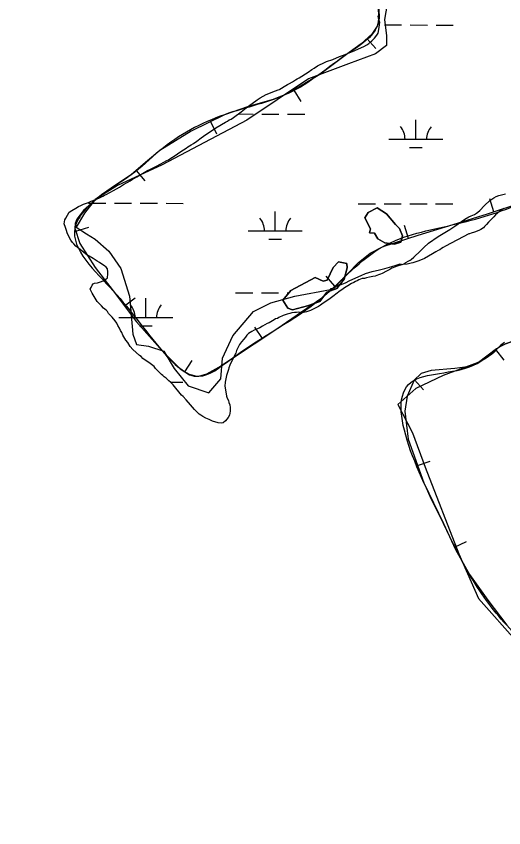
# Model space of a CAD drawing. Extents: x 3187622 to 3225504, y 800805 to 826213.
# Drawn here: x 3193302 to 3194210, y 819111 to 820621 of the extents above; entities that cross this region are included whole.
import ezdxf

# ---------------------------------------------------------------- set-up
doc = ezdxf.new("R2010")
doc.units = 0
for name, color, linetype in [('V-BORW-LINE', 7, 'Continuous'), ('V-SITE-VEGE', 7, 'Continuous'), ('V-TOPO-SHOR', 7, 'Continuous'), ('V-WETL-SWMP', 7, 'Continuous')]:
    doc.layers.add(name, color=color, linetype=linetype)

msp = doc.modelspace()

# ---------------------------------------------------------------- linework, layer by layer
at = {"layer": 'V-BORW-LINE'}
for p, q in [((3193954.8, 820579), (3193971.7, 820560.6)), ((3193818.9, 820483), (3193831.9, 820461.7)), ((3193663.6, 820424.4), (3193674.6, 820402)), ((3193525.1, 820333.2), (3193541.4, 820314.2)), ((3194191.1, 820256.8), (3194183.5, 820280.6)), ((3193413.3, 820220.5), (3193437.1, 820228.1)), ((3194032.1, 820207.1), (3194024.6, 820230.9)), ((3193895.4, 820118.3), (3193879, 820137.1)), ((3193503.6, 820081.8), (3193523.5, 820096.8)), ((3193760.2, 820021.2), (3193746.5, 820042.1)), ((3194194.4, 820000.4), (3194209.4, 819980.4)), ((3193615.7, 819959.2), (3193629.4, 819980.1)), ((3194043.4, 819944.2), (3194060.2, 819925.7)), ((3194049.2, 819784.5), (3194072.7, 819793)), ((3194117.8, 819632.8), (3194140.4, 819643.4))]:
    msp.add_line(p, q, dxfattribs=at)
for points in [[(3193977, 820633.5), (3193977.9, 820617.3), (3193976.6, 820609.5), (3193973.7, 820602), (3193963.7, 820587.2), (3193943.9, 820569), (3193921.8, 820552.8), (3193867, 820512.2), (3193809.3, 820477.2), (3193780.1, 820465.4), (3193734.4, 820452.6), (3193689.7, 820437.3), (3193627.9, 820406.9), (3193569.4, 820370.5), (3193542.4, 820348.1), (3193516, 820325.3), (3193488.8, 820307.4), (3193461, 820288.3), (3193427, 820258.9), (3193414.9, 820242.9), (3193411.8, 820234.7), (3193411.4, 820226.4), (3193420.7, 820197.4), (3193449.1, 820153.1), (3193482.7, 820109.4), (3193526.1, 820052.1), (3193574.5, 819997.4), (3193607.2, 819964.8), (3193624.5, 819953.4), (3193633.3, 819950.8), (3193642.2, 819950.8), (3193656.8, 819955.4), (3193679, 819967.6), (3193700.8, 819982), (3193787, 820038.8), (3193871, 820096.9), (3193899.2, 820121.6), (3193939, 820162.5), (3193960.6, 820179.8), (3193985.1, 820192.2), (3194050.2, 820212.9), (3194115.5, 820232.8), (3194179.5, 820253), (3194243.4, 820273.7)], [(3194224.2, 820015), (3194208.8, 820009.4), (3194196.1, 820001.6), (3194160.3, 819974.7), (3194146.5, 819968.9), (3194118.2, 819964.9), (3194074.5, 819961.7), (3194056.1, 819955.8), (3194042.5, 819943.4), (3194029.5, 819913.8), (3194025.4, 819885.8), (3194031.4, 819833.5), (3194060.7, 819752.6), (3194097.2, 819676.7), (3194119.8, 819628.5), (3194145.9, 819581.9), (3194179.7, 819533.9), (3194215, 819487.3)]]:
    msp.add_lwpolyline(points, dxfattribs=at)
for points in [[(3193316.9, 822598.6), (3193335.2, 822540.6), (3193410.3, 822427.7), (3193431.9, 822364.3), (3193469.1, 822310), (3193521.5, 822255.9), (3193609.2, 822072.6), (3193646.8, 822019.2), (3193676.9, 821957.1), (3193720.8, 821903.1), (3193750, 821838.8), (3193830.2, 821730.3), (3193879.7, 821614.9), (3193980.5, 821434.8), (3194001.3, 821375.3), (3194045.6, 821322.9), (3194255.4, 820971.9), (3194278.3, 820910.6), (3194299.8, 820853), (3194335.6, 820798.4), (3194443.8, 820680.4), (3194483.4, 820494.4), (3194474.8, 820430), (3194362.4, 820338.7), (3194243.4, 820273.7), (3194115.5, 820232.8), (3193985.1, 820192.2), (3193871, 820096.9), (3193700.8, 819982), (3193642.2, 819950.8), (3193574.5, 819997.4), (3193482.7, 820109.4), (3193411.4, 820226.4), (3193461, 820288.3), (3193516, 820325.3), (3193569.4, 820370.5), (3193689.7, 820437.3), (3193809.3, 820477.2), (3193921.8, 820552.8), (3193973.7, 820602), (3193968.2, 820665.5), (3193943.7, 820740.3), (3193889.6, 820861.5), (3193818.7, 820974.4), (3193871.9, 821026.9), (3193893.2, 821093.5), (3193831.6, 821288.3), (3193762, 821415.9), (3193682.1, 821525.7), (3193580.7, 821633.2), (3193582.1, 821571.4), (3193675.7, 821399.4), (3193689.4, 821337.7), (3193683, 821270), (3193666, 821201.1), (3193594.8, 821238.9), (3193552.5, 821298.8), (3193499, 821351.2), (3193535.6, 821424), (3193485.3, 821613.1), (3193426.4, 821662.5), (3193356.9, 821777.8), (3193308.4, 821900.5), (3193294.3, 821963), (3193279.7, 822022.1), (3193265.1, 822081.6), (3193249.6, 822013.9), (3193262.2, 821951.7), (3193210.3, 822002.4), (3193038.4, 822236.4), (3192901.1, 822477.4), (3192892.6, 822538.2), (3192940.3, 822603.2), (3192988.9, 822662), (3193107.6, 822723.1), (3193158.6, 822772.1), (3193217.2, 822790.6), (3193249.5, 822765), (3193290.2, 822685.8), (3193316.9, 822598.6)], [(3194584.7, 819145.8), (3194447.3, 819133.8), (3194404.6, 819199.8), (3194370.1, 819313.4), (3194215, 819487.3), (3194145.9, 819581.9), (3194097.2, 819676.7), (3194042.5, 819943.4), (3194160.3, 819974.7), (3194208.8, 820009.4), (3194249.9, 820024.5), (3194281, 820046.5), (3194446.7, 820147), (3194502.5, 820176.3), (3194643.3, 820226.6), (3194678.6, 820230.1), (3194691.3, 820209.9), (3194714.7, 820155.9), (3194815.7, 820194), (3194832.8, 820210.5), (3194832.6, 820243.6), (3194842.9, 820252.6), (3194935.3, 820275.8), (3194949, 820268.4), (3194960, 820224.8), (3194976.6, 820189), (3194995.1, 820162.4), (3195014.2, 820127.7)]]:
    msp.add_spline(points, degree=3, dxfattribs=at)
at = {"layer": 'V-SITE-VEGE'}
for p, q in [((3193992.4, 820642.8), (3193987.5, 820614.3)), ((3193987.5, 820614.3), (3193991.4, 820583.8)), ((3193991.4, 820583.8), (3193991.4, 820566.2)), ((3193991.4, 820566.2), (3193970.8, 820550.5)), ((3193970.8, 820550.5), (3193920.7, 820531.8)), ((3193920.7, 820531.8), (3193846.1, 820504.3)), ((3193846.1, 820504.3), (3193731.1, 820427.4)), ((3193731.1, 820427.4), (3193573.8, 820343.9)), ((3193573.8, 820343.9), (3193490.4, 820305.4)), ((3193490.4, 820305.4), (3193448.7, 820279.7)), ((3194191.3, 820282.5), (3194195.3, 820285.4)), ((3194195.3, 820285.4), (3194200.1, 820287.1)), ((3194200.1, 820287.1), (3194212.6, 820290)), ((3193448.7, 820279.7), (3193429.4, 820254)), ((3194174, 820268.6), (3194183.6, 820277.6)), ((3194183.6, 820277.6), (3194191.3, 820282.5)), ((3194158.8, 820253.9), (3194161.6, 820256)), ((3194161.6, 820256), (3194165.2, 820258.8)), ((3194165.2, 820258.8), (3194174, 820268.6)), ((3193429.4, 820254), (3193413.4, 820228.3)), ((3194118.2, 820229.7), (3194137.1, 820243.2)), ((3194137.1, 820243.2), (3194144.3, 820247.3)), ((3194144.3, 820247.3), (3194148.7, 820249)), ((3194148.7, 820249), (3194155.2, 820251.9)), ((3194155.2, 820251.9), (3194158.8, 820253.9)), ((3193413.4, 820228.3), (3193432.6, 820215.5)), ((3194109.4, 820223.6), (3194118.2, 820229.7)), ((3193432.6, 820215.5), (3193448.7, 820205.8)), ((3194069.6, 820198.1), (3194087.3, 820210.4)), ((3194087.3, 820210.4), (3194096.5, 820216.2)), ((3194096.5, 820216.2), (3194109.4, 820223.6)), ((3193448.7, 820205.8), (3193474.3, 820183.4)), ((3194060.8, 820190.3), (3194069.6, 820198.1)), ((3193474.3, 820183.4), (3193496.8, 820151.3)), ((3194042.3, 820172.4), (3194054.4, 820183.8)), ((3194054.4, 820183.8), (3194060.8, 820190.3)), ((3194027.1, 820162.1), (3194031.5, 820165)), ((3194031.5, 820165), (3194035.5, 820166.7)), ((3194035.5, 820166.7), (3194037.1, 820167.9)), ((3194037.1, 820167.9), (3194042.3, 820172.4)), ((3193496.8, 820151.3), (3193512.9, 820099.9)), ((3193978, 820148.5), (3193987.9, 820151.2)), ((3193987.9, 820151.2), (3194001.4, 820154.8)), ((3194001.4, 820154.8), (3194009.4, 820157.5)), ((3194009.4, 820157.5), (3194017, 820159.6)), ((3194017, 820159.6), (3194020.2, 820158.8)), ((3194020.2, 820158.8), (3194023.5, 820160.1)), ((3194023.5, 820160.1), (3194027.1, 820162.1)), ((3193923.3, 820128.7), (3193944.1, 820138.4)), ((3193944.1, 820138.4), (3193952.3, 820141.9)), ((3193952.3, 820141.9), (3193964.5, 820145.6)), ((3193964.5, 820145.6), (3193978, 820148.5)), ((3193896.1, 820116.8), (3193899.3, 820119.6)), ((3193899.3, 820119.6), (3193902.2, 820120.6)), ((3193902.2, 820120.6), (3193907, 820121.5)), ((3193907, 820121.5), (3193909.8, 820122.4)), ((3193909.8, 820122.4), (3193914.8, 820124.4)), ((3193914.8, 820124.4), (3193923.3, 820128.7)), ((3193820.9, 820099.9), (3193887.3, 820112.2)), ((3193887.3, 820112.2), (3193888.6, 820113.9)), ((3193888.6, 820113.9), (3193891.1, 820114.2)), ((3193891.1, 820114.2), (3193894.5, 820115.1)), ((3193894.5, 820115.1), (3193896.1, 820116.8)), ((3193512.9, 820099.9), (3193519.3, 820029.3)), ((3193776, 820087.1), (3193820.9, 820099.9)), ((3193743.9, 820071), (3193776, 820087.1)), ((3193705.4, 820026.1), (3193743.9, 820071)), ((3193519.3, 820029.3), (3193525.7, 820010)), ((3193686.1, 819984.3), (3193705.4, 820026.1)), ((3194211.2, 820013.5), (3194204, 820008.6)), ((3193525.7, 820010), (3193548.2, 820006.8)), ((3193548.2, 820006.8), (3193577, 819997.2)), ((3194198.8, 820002.9), (3194190.4, 819994.3)), ((3194204, 820008.6), (3194198.8, 820002.9)), ((3193577, 819997.2), (3193596.3, 819965.1)), ((3193682.9, 819945.8), (3193686.1, 819984.3)), ((3194187.6, 819991.8), (3194174.7, 819982.8)), ((3194190.4, 819994.3), (3194187.6, 819991.8)), ((3194160.2, 819975.4), (3194096.5, 819952.1)), ((3194166.3, 819978.7), (3194160.2, 819975.4)), ((3194174.7, 819982.8), (3194166.3, 819978.7)), ((3193596.3, 819965.1), (3193622, 819933)), ((3193660.5, 819920.1), (3193682.9, 819945.8)), ((3194096.5, 819952.1), (3194045.6, 819927.6)), ((3193622, 819933), (3193660.5, 819920.1)), ((3194045.6, 819927.6), (3194012.6, 819898.2)), ((3194012.6, 819898.2), (3194039.4, 819845.2)), ((3194039.4, 819845.2), (3194063.1, 819781.4)), ((3194063.1, 819781.4), (3194125.9, 819620.3)), ((3194125.9, 819620.3), (3194162.7, 819537)), ((3194162.7, 819537), (3194236.6, 819454.2))]:
    msp.add_line(p, q, dxfattribs=at)
at = {"layer": 'V-TOPO-SHOR'}
for points in [[(3194008, 820233), (3194015.4, 820225.4), (3194021.3, 820211.9), (3194017.7, 820200.1), (3194006.3, 820196.3), (3193988.5, 820198.9), (3193975.4, 820206.2), (3193969.2, 820217.1), (3193959.8, 820217.3), (3193961.5, 820224.9), (3193950.9, 820245.2), (3193957, 820255.5), (3193974.1, 820264.3), (3193991, 820253), (3194008, 820233)], [(3193901.9, 820163.8), (3193917.6, 820160.7), (3193918.3, 820152.4), (3193912.3, 820131.1), (3193899.1, 820113.9), (3193880.3, 820107.1), (3193867.2, 820089.9), (3193844.1, 820081.4), (3193816.2, 820074), (3193807.4, 820077.1), (3193798.6, 820092.4), (3193813.4, 820110.3), (3193858.4, 820134.4), (3193873.4, 820127.5), (3193880.7, 820129.7), (3193892.2, 820153.1), (3193901.9, 820163.8)]]:
    msp.add_lwpolyline(points, dxfattribs=at)
at = {"layer": 'V-WETL-SWMP'}
for p, q in [((3193987.5, 820604.3), (3194019.5, 820604.2)), ((3194035.5, 820604.2), (3194067.5, 820604.1)), ((3194083.5, 820604.1), (3194115.5, 820604.1)), ((3193715.6, 820438.7), (3193743.1, 820438.6)), ((3193759.1, 820438.6), (3193791.1, 820438.5)), ((3193807.1, 820438.5), (3193839.1, 820438.4)), ((3194045.9, 820391.6), (3194046, 820427.6)), ((3193995.9, 820391.7), (3194095.9, 820391.5)), ((3194033.9, 820376.2), (3194057.9, 820376.1)), ((3193436.9, 820272.8), (3193468.9, 820272.7)), ((3193484.9, 820272.7), (3193516.9, 820272.6)), ((3193532.9, 820272.6), (3193564.9, 820272.5)), ((3193580.9, 820272.5), (3193612.9, 820272.4)), ((3193938.8, 820271.7), (3193970.8, 820271.7)), ((3193986.8, 820271.6), (3194018.8, 820271.6)), ((3194034.8, 820271.5), (3194066.8, 820271.5)), ((3194082.8, 820271.4), (3194114.8, 820271.4)), ((3193784.1, 820221.3), (3193784.2, 820257.3)), ((3193734.1, 820221.4), (3193834.1, 820221.2)), ((3193772.1, 820205.9), (3193796.1, 820205.9)), ((3193710.5, 820106), (3193742.5, 820106)), ((3193758.5, 820105.9), (3193790.5, 820105.9)), ((3193806.5, 820105.8), (3193809.7, 820105.8)), ((3193543.3, 820059.9), (3193543.4, 820095.9)), ((3193493.3, 820060), (3193593.3, 820059.8)), ((3193531.3, 820044.5), (3193555.3, 820044.5)), ((3193589, 819939.8), (3193612.2, 819939.7))]:
    msp.add_line(p, q, dxfattribs=at)
for points in [[(3193784.5, 820481.4), (3193789.5, 820483.6), (3193791.9, 820484.3), (3193792.6, 820484.9), (3193795.6, 820486.5), (3193801.1, 820489.8), (3193803.8, 820491.8), (3193807.2, 820493.7), (3193810.6, 820495.3), (3193816.4, 820498.6), (3193822.1, 820502.2), (3193825.2, 820503.8), (3193828.9, 820506.1), (3193845.2, 820516.6), (3193852.4, 820521.5), (3193856.8, 820524.1), (3193862.9, 820528.3), (3193868, 820530.9), (3193872.1, 820532.6), (3193879.5, 820536.1), (3193891.4, 820540.3), (3193903.9, 820545.4), (3193911.3, 820548), (3193922.8, 820553.2), (3193928.3, 820555.1), (3193948.9, 820564.4), (3193954.7, 820567.4), (3193958.1, 820569.7), (3193960.8, 820572), (3193963.9, 820574.6), (3193965.9, 820576.9), (3193969, 820579.5), (3193973.5, 820585.5), (3193975.6, 820589.2), (3193977.8, 820599.5), (3193978.5, 820604.9), (3193978.6, 820608.6), (3193977.7, 820612.7), (3193976.1, 820616.7), (3193975.5, 820621.1)], [(3193494, 820040.3), (3193491.4, 820045.1), (3193489.1, 820049.2), (3193486.2, 820053.6), (3193480.9, 820060.4), (3193474, 820067.6), (3193471.7, 820071), (3193469.4, 820073.4), (3193464.8, 820077.5), (3193460.5, 820081.6), (3193452.5, 820089.8), (3193450.6, 820092.9), (3193443.4, 820105.4), (3193440.5, 820111.5), (3193439.8, 820112.5), (3193441.6, 820115.9), (3193443.3, 820119.9), (3193445.1, 820122.5), (3193447.8, 820123.8), (3193453.2, 820124.7), (3193458.9, 820126.3), (3193463.6, 820128.2), (3193469.1, 820131.5), (3193471.8, 820134.1), (3193472.6, 820141.5), (3193472.7, 820145.2), (3193471.8, 820150.3), (3193469.5, 820153.7), (3193466.2, 820156.1), (3193459.5, 820160.6), (3193456.9, 820162.6), (3193452.5, 820165.1), (3193445.2, 820169.9), (3193433.6, 820176.8), (3193418.7, 820188.2), (3193413.1, 820193), (3193409.1, 820197.1), (3193406.8, 820199.5), (3193403.8, 820203.6), (3193399.9, 820210.7), (3193397, 820217.5), (3193395.4, 820221.9), (3193393.8, 820227.6), (3193391.6, 820234.4), (3193391.7, 820237.7), (3193392.8, 820241.4), (3193394.5, 820245.1), (3193397.6, 820250.7), (3193400.7, 820255.7), (3193405.8, 820259.3), (3193413, 820263.2), (3193418.1, 820266.5), (3193422.1, 820268.1), (3193427.2, 820270.7), (3193436.7, 820274.2), (3193441.8, 820276.5), (3193448.5, 820279), (3193457.3, 820282.9), (3193463.4, 820285.8), (3193466.2, 820287.8), (3193469.5, 820289.1), (3193483.4, 820296.2), (3193494, 820302.4), (3193501.8, 820307.3), (3193514, 820314.2), (3193518.1, 820316.8), (3193522.5, 820319.1), (3193526.6, 820322), (3193533, 820325.2), (3193537.4, 820328.2), (3193546.3, 820333.4), (3193552, 820336), (3193564.2, 820342.2), (3193582.2, 820352.3), (3193585.3, 820353.5), (3193588, 820355.5), (3193592.8, 820358.5), (3193595.8, 820360.1), (3193608.4, 820368.6), (3193618.2, 820374.8), (3193621.7, 820377.4), (3193627.8, 820381), (3193631.8, 820383.6), (3193638, 820387.9), (3193646.2, 820394.1), (3193650.6, 820397.4), (3193666.2, 820407.9), (3193669.3, 820409.5), (3193673.7, 820412.8), (3193691.4, 820423.2), (3193695.4, 820425.2), (3193698.5, 820427.5), (3193701.9, 820429.1), (3193706.3, 820432), (3193720.9, 820442.5), (3193729.8, 820449.8), (3193734.6, 820453.4), (3193750.6, 820465.2), (3193756, 820468.8), (3193767.2, 820474.6), (3193784.5, 820481.4)], [(3194209.9, 820262.8), (3194204, 820259), (3194198.1, 820254.3), (3194194.4, 820250.8), (3194191.1, 820247.4), (3194187.9, 820244.1), (3194180.9, 820237.2), (3194177.4, 820232.8), (3194173.9, 820229.1), (3194171.6, 820226.6), (3194167.2, 820223.9), (3194163.2, 820222.1), (3194155.4, 820218.8), (3194149.2, 820216.7), (3194145.7, 820215.8), (3194144.3, 820215.5), (3194100.9, 820192.5), (3194096.8, 820190.5), (3194093.7, 820188.5), (3194090.7, 820186.2), (3194087.3, 820184.6), (3194083.2, 820182.3), (3194077.1, 820178.4), (3194061.8, 820169.6), (3194051.3, 820165.4), (3194040.5, 820161.9), (3194037.1, 820161.3), (3194029.7, 820159.5), (3194022.3, 820158.6), (3194019.3, 820158), (3194011.2, 820155.7), (3194007.8, 820154.5), (3194001.3, 820151.6), (3193997.6, 820149.3), (3193991.2, 820146.4), (3193983.4, 820142.1), (3193980, 820140.5), (3193976.6, 820139.6), (3193973.5, 820137.9), (3193970.5, 820137), (3193966.1, 820136.4), (3193959.4, 820135.2), (3193954, 820133.9), (3193950.6, 820132.6), (3193946.2, 820132.4), (3193943.2, 820131.1), (3193940.1, 820130.1), (3193936.4, 820128.5), (3193933.7, 820126.9), (3193930.3, 820125.3), (3193926.2, 820123)], [(3193926.2, 820123), (3193919.1, 820119.1), (3193913.3, 820115.5), (3193910.9, 820113.5), (3193902.4, 820108), (3193899.4, 820105), (3193891.5, 820098.8), (3193884.1, 820093.8), (3193875.2, 820087.6), (3193871.1, 820085), (3193868.4, 820082.7), (3193865, 820080.7), (3193849.7, 820073), (3193846.4, 820071.7), (3193842.3, 820070.4), (3193837.6, 820069.5), (3193827.2, 820069.7), (3193823.8, 820069), (3193819.8, 820069.1), (3193815.1, 820068.5), (3193811.3, 820067.6), (3193806.6, 820066), (3193799.2, 820063.8), (3193791, 820059.9), (3193788.7, 820058.3), (3193788, 820057.9), (3193784.9, 820057.3), (3193782.2, 820055.7), (3193778.8, 820054.1), (3193775.8, 820051.8), (3193772.7, 820050.1), (3193769.3, 820048.9), (3193760.2, 820044), (3193755.4, 820041), (3193751.3, 820038.8), (3193744.9, 820036.2), (3193740.8, 820033.9), (3193734.7, 820030), (3193731.6, 820027), (3193728.6, 820023.4), (3193725.5, 820019.4), (3193721.4, 820014.8), (3193717.6, 820009.8), (3193712.3, 819998.8), (3193710.6, 819993.8), (3193704.6, 819981.8), (3193699.7, 819971.1), (3193698, 819966.5), (3193696.9, 819963.1), (3193693.7, 819952.4), (3193692.2, 819946.1), (3193691.1, 819939.4), (3193690.3, 819932.3), (3193692.1, 819921.5), (3193693.7, 819913.8), (3193695, 819910.1), (3193696.9, 819905.3), (3193697.8, 819902), (3193699.4, 819897.6), (3193700.3, 819892.5), (3193700.2, 819885.8), (3193699.8, 819881.8), (3193698.8, 819878.4), (3193696.7, 819874.1), (3193691.5, 819867.8), (3193687.4, 819864.2), (3193684.4, 819863.2), (3193677.7, 819864.3), (3193667.6, 819866.9), (3193661.3, 819870), (3193655, 819872.8), (3193649.6, 819875.9), (3193645.7, 819878), (3193642.3, 819880.4), (3193638.4, 819884.2), (3193634.1, 819888.6), (3193626.2, 819897.5), (3193618.6, 819907.1), (3193613, 819912.9), (3193609.7, 819915.6), (3193593.9, 819934.7), (3193589.3, 819939.5), (3193586, 819942.3), (3193581, 819947), (3193577.4, 819949.5), (3193575.1, 819951.9), (3193572.4, 819953.9), (3193561.5, 819965.2), (3193558.6, 819968.6), (3193551.3, 819974.5), (3193538, 819983.8), (3193534.4, 819987.2), (3193531.7, 819989.3), (3193519.1, 820000.2), (3193514.2, 820006), (3193509.6, 820013.2), (3193506, 820017.9), (3193500.8, 820027.4), (3193498.6, 820032.2), (3193496.3, 820035.6), (3193494, 820040.3)]]:
    msp.add_lwpolyline(points, dxfattribs=at)
for points in [[(3194008, 820233), (3193991, 820253), (3193974.1, 820264.2), (3193957, 820255.5), (3193950.9, 820245.2), (3193961.5, 820224.9), (3193959.8, 820217.3), (3193969.2, 820217.1), (3193975.4, 820206.2), (3193988.5, 820198.9), (3194006.3, 820196.3), (3194017.7, 820200.1), (3194021.3, 820211.9), (3194015.4, 820225.4)], [(3193873.4, 820127.5), (3193858.4, 820134.4), (3193813.4, 820110.3), (3193798.6, 820092.4), (3193807.4, 820077.1), (3193816.2, 820074), (3193844.1, 820081.4), (3193867.2, 820089.9), (3193880.3, 820107.1), (3193899.1, 820113.9), (3193912.3, 820131.1), (3193918.3, 820152.4), (3193917.6, 820160.7), (3193901.9, 820163.8), (3193892.2, 820153.1), (3193880.7, 820129.7)]]:
    msp.add_lwpolyline(points, close=True, dxfattribs=at)
for centre, start, end in [((3193990.6, 820392.2), 359.1115, 40.6552), ((3194101.1, 820392), 139.1115, 180.6551), ((3193728.9, 820221.9), 359.1115, 40.6552), ((3193839.3, 820221.7), 139.1115, 180.6551), ((3193488.1, 820060.5), 359.1115, 40.6552), ((3193598.5, 820060.3), 139.1115, 180.6551)]:
    msp.add_arc(centre, 35.2, start, end, dxfattribs=at)

doc.saveas('drawing.dxf')
